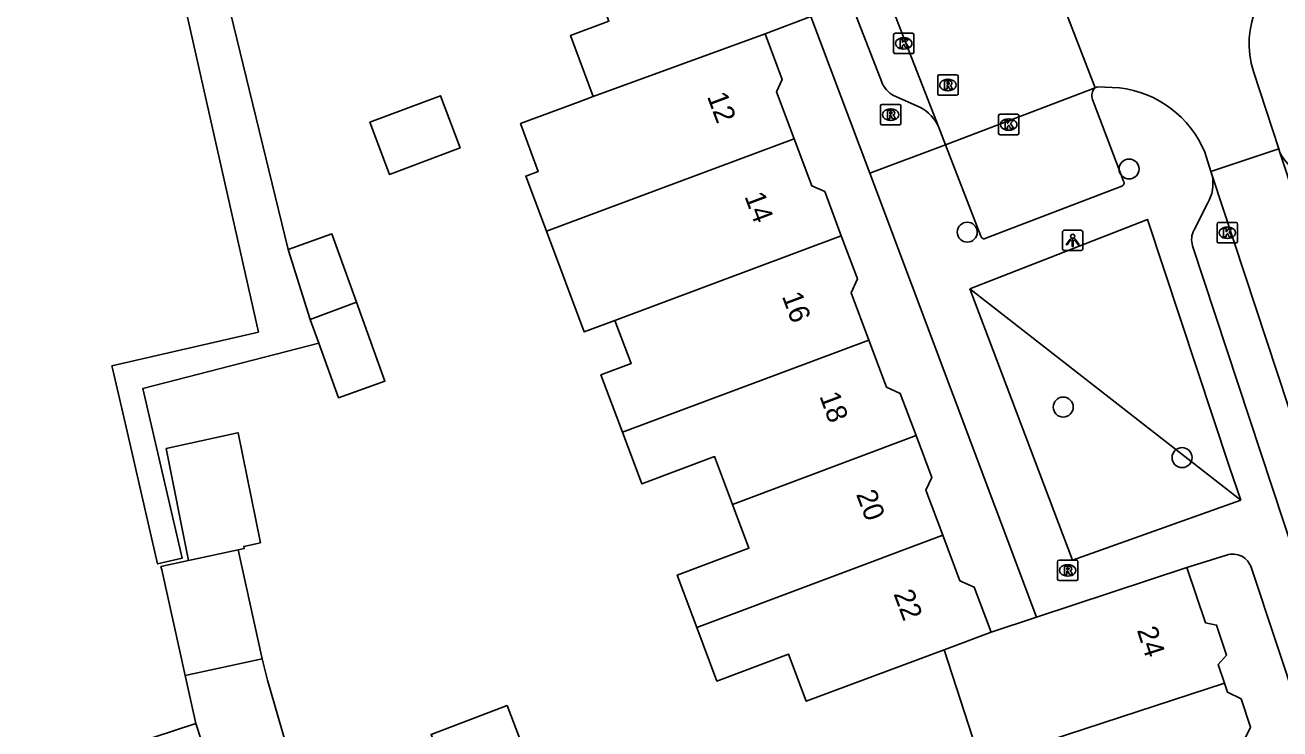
# Model space of a CAD drawing. Extents: x 159377 to 159983, y 382996 to 383595.
# Drawn here: x 159487.5 to 159549, y 383388.8 to 383423.3 of the extents above; entities that cross this region are included whole.
import ezdxf

# ---------------------------------------------------------------- set-up
doc = ezdxf.new("R2010")
doc.units = 0
for name, color, linetype in [('IMGEO_Boom', 7, 'Continuous'), ('IMGEO_Groenvoorziening', 7, 'Continuous'), ('IMGEO_Kolk', 7, 'Continuous'), ('IMGEO_Lichtpunt', 7, 'Continuous'), ('IMGEO_Pand', 7, 'Continuous'), ('IMGEO_Pand_nummerreeks', 7, 'Continuous'), ('IMGEO_Rijbaan_lokaal_open', 7, 'Continuous'), ('IMGEO_Rioolput', 7, 'Continuous'), ('IMGEO_Voetpad_open', 7, 'Continuous')]:
    doc.layers.add(name, color=color, linetype=linetype)

msp = doc.modelspace()

# ---------------------------------------------------------------- linework, layer by layer
at = {"layer": 'IMGEO_Boom'}
for centre in [(159541.596, 383416.261), (159533.674, 383413.167), (159538.372, 383404.605), (159544.19, 383402.131)]:
    msp.add_circle(centre, 0.489, dxfattribs=at)
at = {"layer": 'IMGEO_Groenvoorziening'}
msp.add_lwpolyline([(159533.802, 383410.399), (159547.06, 383400.041)], dxfattribs=at)
at = {"layer": 'IMGEO_Kolk'}
for p, q in [((159530.065, 383421.982), (159530.065, 383422.834)), ((159530.14, 383422.908), (159530.992, 383422.908)), ((159531.066, 383422.834), (159531.066, 383421.982)), ((159530.576, 383422.128), (159530.551, 383422.128)), ((159530.553, 383422.688), (159530.578, 383422.688)), ((159530.992, 383421.908), (159530.14, 383421.908)), ((159535.205, 383418.012), (159535.205, 383418.864)), ((159535.28, 383418.938), (159536.132, 383418.938)), ((159535.693, 383418.718), (159535.718, 383418.718)), ((159536.206, 383418.864), (159536.206, 383418.012)), ((159536.132, 383417.938), (159535.28, 383417.938)), ((159535.716, 383418.158), (159535.691, 383418.158)), ((159545.905, 383412.714), (159545.905, 383413.566)), ((159545.98, 383413.64), (159546.832, 383413.64)), ((159546.906, 383413.566), (159546.906, 383412.714)), ((159546.393, 383413.42), (159546.418, 383413.42)), ((159546.832, 383412.64), (159545.98, 383412.64)), ((159546.416, 383412.86), (159546.391, 383412.86))]:
    msp.add_line(p, q, dxfattribs=at)
for points in [[(159530.065, 383421.982), (159530.065, 383422.834)], [(159530.14, 383422.908), (159530.992, 383422.908)], [(159531.066, 383422.834), (159531.066, 383421.982)], [(159530.386, 383422.608), (159530.509, 383422.608), (159530.509, 383422.457), (159530.639, 383422.608), (159530.803, 383422.608), (159530.657, 383422.457), (159530.81, 383422.208), (159530.658, 383422.208), (159530.573, 383422.372), (159530.509, 383422.305), (159530.509, 383422.208), (159530.386, 383422.208), (159530.386, 383422.608)], [(159530.992, 383421.908), (159530.14, 383421.908)], [(159535.205, 383418.012), (159535.205, 383418.864)], [(159535.28, 383418.938), (159536.132, 383418.938)], [(159535.526, 383418.638), (159535.649, 383418.638), (159535.649, 383418.487), (159535.779, 383418.638), (159535.943, 383418.638), (159535.797, 383418.487), (159535.95, 383418.238), (159535.798, 383418.238), (159535.713, 383418.402), (159535.649, 383418.335), (159535.649, 383418.238), (159535.526, 383418.238), (159535.526, 383418.638)], [(159536.206, 383418.864), (159536.206, 383418.012)], [(159536.132, 383417.938), (159535.28, 383417.938)], [(159545.905, 383412.714), (159545.905, 383413.566)], [(159545.98, 383413.64), (159546.832, 383413.64)], [(159546.906, 383413.566), (159546.906, 383412.714)], [(159546.226, 383413.34), (159546.349, 383413.34), (159546.349, 383413.189), (159546.479, 383413.34), (159546.643, 383413.34), (159546.497, 383413.189), (159546.65, 383412.94), (159546.498, 383412.94), (159546.413, 383413.104), (159546.349, 383413.037), (159546.349, 383412.94), (159546.226, 383412.94), (159546.226, 383413.34)], [(159546.832, 383412.64), (159545.98, 383412.64)]]:
    msp.add_lwpolyline(points, dxfattribs=at)
for centre, start, end in [((159530.142, 383422.832), 91.55205, 178.44795), ((159530.142, 383422.832), 91.55205, 178.44795), ((159530.99, 383422.832), 1.55205, 88.44795), ((159530.99, 383422.832), 1.55205, 88.44795), ((159530.142, 383421.984), 181.55205, 268.44795), ((159530.142, 383421.984), 181.55205, 268.44795), ((159530.99, 383421.984), 271.55205, 358.44795), ((159530.99, 383421.984), 271.55205, 358.44795), ((159535.282, 383418.862), 91.55205, 178.44795), ((159535.282, 383418.862), 91.55205, 178.44795), ((159536.13, 383418.862), 1.55205, 88.44795), ((159536.13, 383418.862), 1.55205, 88.44795), ((159535.282, 383418.014), 181.55205, 268.44795), ((159535.282, 383418.014), 181.55205, 268.44795), ((159536.13, 383418.014), 271.55205, 358.44795), ((159536.13, 383418.014), 271.55205, 358.44795), ((159545.982, 383413.564), 91.55205, 178.44795), ((159545.982, 383413.564), 91.55205, 178.44795), ((159546.83, 383413.564), 1.55205, 88.44795), ((159546.83, 383413.564), 1.55205, 88.44795), ((159545.982, 383412.716), 181.55205, 268.44795), ((159545.982, 383412.716), 181.55205, 268.44795), ((159546.83, 383412.716), 271.55205, 358.44795), ((159546.83, 383412.716), 271.55205, 358.44795)]:
    msp.add_arc(centre, 0.0765, start, end, dxfattribs=at)
for centre, major_axis, ratio, start_param, end_param in [((159530.552, 383422.408), (-0.387, 0.002), 0.722429, 4.712389, 7.853982), ((159530.577, 383422.408), (-0.39, 0.002), 0.717154, 1.570796, 4.712389), ((159535.692, 383418.438), (-0.387, 0.002), 0.722429, 4.712389, 7.853982), ((159535.717, 383418.438), (-0.39, 0.002), 0.717154, 1.570796, 4.712389), ((159546.392, 383413.14), (-0.387, 0.002), 0.722429, 4.712389, 7.853982), ((159546.417, 383413.14), (-0.39, 0.002), 0.717154, 1.570796, 4.712389)]:
    msp.add_ellipse(centre, major_axis=major_axis, ratio=ratio, start_param=start_param, end_param=end_param, dxfattribs=at)
at = {"layer": 'IMGEO_Lichtpunt'}
for p, q in [((159538.336, 383413.17), (159538.336, 383412.363)), ((159538.336, 383413.17), (159538.336, 383412.363)), ((159539.238, 383413.265), (159538.43, 383413.265)), ((159539.238, 383413.265), (159538.43, 383413.265)), ((159539.332, 383412.363), (159539.332, 383413.17)), ((159539.332, 383412.363), (159539.332, 383413.17)), ((159538.43, 383412.269), (159539.238, 383412.269)), ((159538.43, 383412.269), (159539.238, 383412.269))]:
    msp.add_line(p, q, dxfattribs=at)
for points in [[(159538.71, 383412.834), (159538.749, 383412.806), (159538.561, 383412.544), (159538.523, 383412.571), (159538.71, 383412.834)], [(159538.812, 383412.786), (159538.859, 383412.786), (159538.859, 383412.464), (159538.812, 383412.464), (159538.812, 383412.786)], [(159538.922, 383412.806), (159538.96, 383412.833), (159539.147, 383412.571), (159539.108, 383412.543), (159538.922, 383412.806)]]:
    msp.add_lwpolyline(points, dxfattribs=at)
msp.add_circle((159538.835, 383412.968), 0.0994, dxfattribs=at)
for centre, start, end in [((159538.43, 383413.17), 90, 180), ((159538.43, 383413.17), 90, 180), ((159539.238, 383413.17), 0, 90), ((159539.238, 383413.17), 0, 90), ((159538.43, 383412.363), 180, 270), ((159538.43, 383412.363), 180, 270), ((159539.238, 383412.363), 270, 0), ((159539.238, 383412.363), 270, 360)]:
    msp.add_arc(centre, 0.0946, start, end, dxfattribs=at)
at = {"layer": 'IMGEO_Pand'}
for points in [[(159515.205, 383425.973), (159516.131, 383423.499), (159514.243, 383422.792), (159515.358, 383419.812)], [(159526.015, 383423.724), (159523.776, 383422.886)], [(159523.776, 383422.886), (159515.358, 383419.812)], [(159523.776, 383422.886), (159524.614, 383420.649), (159524.339, 383420.044), (159525.201, 383417.742)], [(159505.295, 383416.245), (159505.388, 383415.996), (159508.846, 383417.293), (159507.889, 383419.847), (159504.431, 383418.55), (159505.295, 383416.245)], [(159515.358, 383419.812), (159514.674, 383419.556), (159511.81, 383418.484), (159512.67, 383416.145), (159512.062, 383415.917), (159513.074, 383413.212)], [(159525.201, 383417.742), (159513.074, 383413.212)], [(159525.201, 383417.742), (159526.062, 383415.441), (159526.695, 383415.153), (159527.505, 383412.989)], [(159503.775, 383409.738), (159502.57, 383413.082), (159500.432, 383412.312)], [(159513.074, 383413.212), (159514.92, 383408.282), (159516.428, 383408.846)], [(159516.428, 383408.846), (159527.505, 383412.989)], [(159527.505, 383412.989), (159528.295, 383410.88), (159527.985, 383410.2), (159528.851, 383407.888)], [(159500.432, 383412.312), (159501.513, 383408.893)], [(159503.775, 383409.738), (159501.513, 383408.893)], [(159501.931, 383407.733), (159502.894, 383405.059), (159505.166, 383405.878), (159503.775, 383409.738)], [(159501.513, 383408.893), (159501.931, 383407.733)], [(159516.428, 383408.846), (159517.22, 383406.732), (159515.741, 383406.178), (159516.789, 383403.379)], [(159516.789, 383403.379), (159528.851, 383407.888)], [(159528.851, 383407.888), (159529.717, 383405.575), (159530.396, 383405.266), (159531.165, 383403.213)], [(159497.973, 383397.611), (159498.276, 383397.676), (159498.253, 383397.78), (159499.07, 383397.96), (159497.98, 383403.351), (159497.88, 383403.329), (159494.45, 383402.57), (159495.557, 383397.094)], [(159522.181, 383399.842), (159521.305, 383402.182), (159517.737, 383400.846), (159516.789, 383403.379)], [(159531.165, 383403.213), (159522.181, 383399.842)], [(159531.165, 383403.213), (159531.934, 383401.158), (159531.654, 383400.544), (159532.485, 383398.326)], [(159522.181, 383399.842), (159522.986, 383397.693), (159519.478, 383396.38), (159520.436, 383393.821)], [(159520.436, 383393.821), (159532.485, 383398.326)], [(159532.485, 383398.326), (159533.317, 383396.103), (159534.02, 383395.783), (159534.841, 383393.589)], [(159497.973, 383397.611), (159495.557, 383397.094)], [(159499.154, 383392.278), (159497.973, 383397.611)], [(159495.557, 383397.094), (159494.2, 383396.803), (159494.236, 383396.641), (159495.383, 383391.463)], [(159537.071, 383394.325), (159544.426, 383396.752)], [(159544.426, 383396.752), (159545.33, 383394.042), (159545.879, 383393.93), (159546.369, 383392.461), (159545.96, 383392), (159546.266, 383391.082)], [(159534.841, 383393.589), (159537.071, 383394.325)], [(159532.546, 383392.713), (159525.793, 383390.202), (159524.931, 383392.504), (159521.422, 383391.19), (159520.436, 383393.821)], [(159532.546, 383392.713), (159534.841, 383393.589)], [(159534.333, 383387.188), (159532.546, 383392.713)], [(159495.383, 383391.463), (159499.154, 383392.278)], [(159500.647, 383387.001), (159499.421, 383391.228), (159499.154, 383392.278)], [(159495.383, 383391.463), (159495.905, 383389.107)], [(159546.266, 383391.082), (159534.333, 383387.188)], [(159546.266, 383391.082), (159546.408, 383390.655), (159547.08, 383390.32), (159547.543, 383388.931), (159547.181, 383388.207), (159548.051, 383385.596)], [(159512.973, 383385.173), (159511.144, 383389.991), (159507.428, 383388.581), (159509.265, 383383.765)], [(159496.985, 383385.809), (159487.833, 383382.811), (159486.753, 383386.109), (159495.905, 383389.107)], [(159495.905, 383389.107), (159496.985, 383385.809)]]:
    msp.add_lwpolyline(points, dxfattribs=at)
at = {"layer": 'IMGEO_Rijbaan_lokaal_open'}
for points in [[(159517.828, 383454.245), (159518.267, 383453.359), (159522.834, 383442.514), (159532.286, 383418.286)], [(159539.935, 383420.241), (159537.852, 383425.657)], [(159547.68, 383421.036), (159548.923, 383417.254)], [(159541.128, 383420.238), (159540.053, 383420.286), (159539.935, 383420.241)], [(159532.614, 383417.448), (159539.935, 383420.241)], [(159532.286, 383418.286), (159532.614, 383417.448)], [(159545.597, 383416.142), (159548.923, 383417.254)], [(159548.923, 383417.254), (159548.98, 383417.076)], [(159545.597, 383416.142), (159545.3, 383417.078)], [(159548.98, 383417.076), (159565.882, 383365.966)], [(159545.658, 383415.951), (159545.597, 383416.142)], [(159552.578, 383394.969), (159545.658, 383415.951)]]:
    msp.add_lwpolyline(points, dxfattribs=at)
for centre, radius, start, end in [((159552.113, 383422.395), 4.637, 116.6432, 197.04508), ((159540.517, 383415.098), 5.176, 22.49209, 83.22511)]:
    msp.add_arc(centre, radius, start, end, dxfattribs=at)
at = {"layer": 'IMGEO_Rioolput'}
for p, q in [((159532.302, 383420.874), (159533.154, 383420.874)), ((159532.227, 383419.948), (159532.227, 383420.8)), ((159532.715, 383420.654), (159532.74, 383420.654)), ((159533.228, 383420.8), (159533.228, 383419.948)), ((159533.154, 383419.874), (159532.302, 383419.874)), ((159532.738, 383420.094), (159532.713, 383420.094)), ((159529.425, 383418.495), (159529.425, 383419.347)), ((159529.5, 383419.421), (159530.352, 383419.421)), ((159529.913, 383419.201), (159529.938, 383419.201)), ((159530.426, 383419.347), (159530.426, 383418.495)), ((159530.352, 383418.421), (159529.5, 383418.421)), ((159529.936, 383418.641), (159529.911, 383418.641)), ((159538.091, 383396.183), (159538.091, 383397.035)), ((159538.166, 383397.109), (159539.018, 383397.109)), ((159539.092, 383397.035), (159539.092, 383396.183)), ((159538.602, 383396.329), (159538.577, 383396.329)), ((159538.579, 383396.889), (159538.604, 383396.889)), ((159539.018, 383396.109), (159538.166, 383396.109))]:
    msp.add_line(p, q, dxfattribs=at)
for points in [[(159532.302, 383420.874), (159533.154, 383420.874)], [(159532.227, 383419.948), (159532.227, 383420.8)], [(159532.816, 383420.572), (159532.564, 383420.574), (159532.564, 383420.174)], [(159532.564, 383420.174), (159532.688, 383420.174), (159532.688, 383420.336), (159532.699, 383420.336)], [(159532.742, 383420.493), (159532.688, 383420.493), (159532.688, 383420.412)], [(159532.688, 383420.412), (159532.74, 383420.412)], [(159532.746, 383420.307), (159532.817, 383420.174), (159532.957, 383420.174), (159532.892, 383420.3)], [(159533.228, 383420.8), (159533.228, 383419.948)], [(159533.154, 383419.874), (159532.302, 383419.874)], [(159529.425, 383418.495), (159529.425, 383419.347)], [(159529.5, 383419.421), (159530.352, 383419.421)], [(159530.014, 383419.119), (159529.762, 383419.121), (159529.762, 383418.721)], [(159529.94, 383419.04), (159529.886, 383419.04), (159529.886, 383418.959)], [(159530.426, 383419.347), (159530.426, 383418.495)], [(159530.352, 383418.421), (159529.5, 383418.421)], [(159529.762, 383418.721), (159529.886, 383418.721), (159529.886, 383418.883), (159529.897, 383418.883)], [(159529.886, 383418.959), (159529.938, 383418.959)], [(159529.944, 383418.854), (159530.015, 383418.721), (159530.155, 383418.721), (159530.09, 383418.847)], [(159538.091, 383396.183), (159538.091, 383397.035)], [(159538.166, 383397.109), (159539.018, 383397.109)], [(159539.092, 383397.035), (159539.092, 383396.183)], [(159538.68, 383396.807), (159538.428, 383396.809), (159538.428, 383396.409)], [(159538.428, 383396.409), (159538.552, 383396.409), (159538.552, 383396.571), (159538.563, 383396.571)], [(159538.606, 383396.728), (159538.552, 383396.728), (159538.552, 383396.647)], [(159538.552, 383396.647), (159538.604, 383396.647)], [(159538.61, 383396.542), (159538.681, 383396.409), (159538.821, 383396.409), (159538.756, 383396.535)], [(159539.018, 383396.109), (159538.166, 383396.109)]]:
    msp.add_lwpolyline(points, dxfattribs=at)
for centre, radius, start, end in [((159532.304, 383420.798), 0.0765, 91.55205, 178.44795), ((159532.304, 383420.798), 0.0765, 91.55205, 178.44795), ((159533.152, 383420.798), 0.0765, 1.55205, 88.44795), ((159533.152, 383420.798), 0.0765, 1.55205, 88.44795), ((159532.698, 383420.283), 0.0533, 26.02933, 88.69889), ((159532.724, 383420.601), 0.19, 274.7715, 282.96867), ((159532.748, 383420.397), 0.0964, 77.00612, 93.18647), ((159532.762, 383420.454), 0.0378, 276.66336, 79.67722), ((159532.815, 383420.462), 0.109, 350.36119, 89.41601), ((159532.813, 383420.462), 0.112, 277.58423, 350.98172), ((159532.797, 383420.247), 0.108, 29.51342, 73.79051), ((159532.304, 383419.95), 0.0765, 181.55205, 268.44795), ((159532.304, 383419.95), 0.0765, 181.55205, 268.44795), ((159533.152, 383419.95), 0.0765, 271.55205, 358.44795), ((159533.152, 383419.95), 0.0765, 271.55205, 358.44795), ((159529.502, 383419.345), 0.0765, 91.55205, 178.44795), ((159529.502, 383419.345), 0.0765, 91.55205, 178.44795), ((159529.946, 383418.944), 0.0964, 77.00612, 93.18647), ((159529.96, 383419.001), 0.0378, 276.66336, 79.67722), ((159530.013, 383419.009), 0.109, 350.36119, 89.41601), ((159530.35, 383419.345), 0.0765, 1.55205, 88.44795), ((159530.35, 383419.345), 0.0765, 1.55205, 88.44795), ((159529.502, 383418.497), 0.0765, 181.55205, 268.44795), ((159529.502, 383418.497), 0.0765, 181.55205, 268.44795), ((159529.896, 383418.83), 0.0533, 26.02933, 88.69889), ((159529.922, 383419.148), 0.19, 274.7715, 282.96867), ((159530.011, 383419.009), 0.112, 277.58423, 350.98172), ((159529.995, 383418.794), 0.108, 29.51342, 73.79051), ((159530.35, 383418.497), 0.0765, 271.55205, 358.44795), ((159530.35, 383418.497), 0.0765, 271.55205, 358.44795), ((159538.168, 383397.033), 0.0765, 91.55205, 178.44795), ((159538.168, 383397.033), 0.0765, 91.55205, 178.44795), ((159539.016, 383397.033), 0.0765, 1.55205, 88.44795), ((159539.016, 383397.033), 0.0765, 1.55205, 88.44795), ((159538.562, 383396.518), 0.0533, 26.02933, 88.69889), ((159538.588, 383396.836), 0.19, 274.7715, 282.96867), ((159538.612, 383396.632), 0.0964, 77.00612, 93.18647), ((159538.626, 383396.689), 0.0378, 276.66336, 79.67722), ((159538.679, 383396.697), 0.109, 350.36119, 89.41601), ((159538.677, 383396.697), 0.112, 277.58423, 350.98172), ((159538.661, 383396.482), 0.108, 29.51342, 73.79051), ((159538.168, 383396.185), 0.0765, 181.55205, 268.44795), ((159538.168, 383396.185), 0.0765, 181.55205, 268.44795), ((159539.016, 383396.185), 0.0765, 271.55205, 358.44795), ((159539.016, 383396.185), 0.0765, 271.55205, 358.44795)]:
    msp.add_arc(centre, radius, start, end, dxfattribs=at)
for centre, major_axis, ratio, start_param, end_param in [((159532.714, 383420.374), (-0.387, 0.002), 0.722429, 4.712389, 7.853982), ((159532.739, 383420.374), (-0.39, 0.002), 0.717154, 1.570796, 4.712389), ((159529.912, 383418.921), (-0.387, 0.002), 0.722429, 4.712389, 7.853982), ((159529.937, 383418.921), (-0.39, 0.002), 0.717154, 1.570796, 4.712389), ((159538.578, 383396.609), (-0.387, 0.002), 0.722429, 4.712389, 7.853982), ((159538.603, 383396.609), (-0.39, 0.002), 0.717154, 1.570796, 4.712389)]:
    msp.add_ellipse(centre, major_axis=major_axis, ratio=ratio, start_param=start_param, end_param=end_param, dxfattribs=at)
at = {"layer": 'IMGEO_Voetpad_open'}
for points in [[(159517.271, 383451.128), (159521.357, 383441.485), (159529.485, 383420.516)], [(159500.432, 383412.312), (159494.922, 383434.901)], [(159493.74, 383431.529), (159498.973, 383408.274), (159491.798, 383406.62), (159491.841, 383406.434), (159492.49, 383403.616), (159494.033, 383396.924), (159495.235, 383397.201), (159493.317, 383405.521), (159501.931, 383407.733)], [(159528.9, 383416.051), (159526.015, 383423.724)], [(159530.071, 383419.858), (159531.346, 383419.29)], [(159539.801, 383419.658), (159541.324, 383415.673)], [(159532.614, 383417.448), (159528.9, 383416.051)], [(159534.339, 383412.974), (159532.614, 383417.448)], [(159537.071, 383394.325), (159528.9, 383416.051)], [(159541.242, 383415.422), (159534.582, 383412.871)], [(159544.775, 383413.275), (159545.433, 383414.574)], [(159533.802, 383410.399), (159535.063, 383410.892), (159542.49, 383413.794), (159546.52, 383401.667), (159547.06, 383400.041)], [(159549.729, 383397.276), (159544.704, 383412.493)], [(159547.06, 383400.041), (159538.819, 383397.106), (159533.802, 383410.399)], [(159546.364, 383397.355), (159544.426, 383396.752)], [(159569.798, 383329.624), (159560.347, 383358.252), (159547.589, 383396.721)]]:
    msp.add_lwpolyline(points, dxfattribs=at)
for centre, radius, start, end in [((159530.67, 383420.982), 1.273, 201.44501, 241.93008), ((159540.359, 383419.837), 0.586, 136.35356, 197.75771), ((159530.442, 383417.502), 2.004, 23.04337, 63.18543), ((159551.006, 383418.034), 2.241, 205.31519, 241.54451), ((159541.179, 383415.581), 0.171, 291.50009, 32.31618), ((159543.865, 383415.537), 1.84, 328.44321, 12.9967), ((159534.493, 383412.998), 0.155, 188.949, 305.1099), ((159545.674, 383412.799), 1.017, 152.11101, 197.51334), ((159546.67, 383396.446), 0.959, 16.63877, 108.63349)]:
    msp.add_arc(centre, radius, start, end, dxfattribs=at)

# ---------------------------------------------------------------- texts
at = {"layer": 'IMGEO_Pand_nummerreeks'}
for s, rotation, p in [('12', 290.54999, (159520.923, 383419.817)), ('14', 290.54999, (159522.756, 383414.926)), ('16', 290.54999, (159524.588, 383410.038)), ('18', 290.54999, (159526.422, 383405.147)), ('20', 290.54999, (159528.222, 383400.344)), ('22', 290.54999, (159530.053, 383395.463)), ('24', 287.97691, (159541.97, 383393.691))]:
    msp.add_text(s, height=1, rotation=rotation, dxfattribs=at).set_placement(p)

doc.saveas('drawing.dxf')
